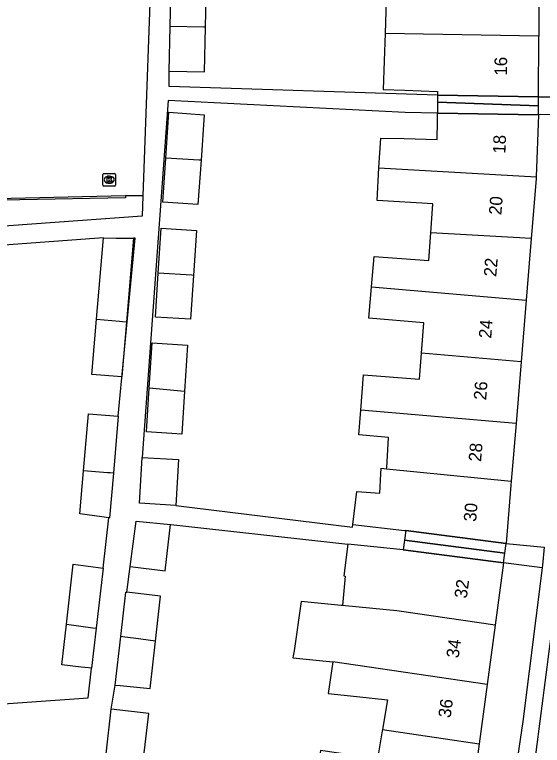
# Model space of a CAD drawing. Extents: x 163010 to 163853, y 382793 to 383982.
# Drawn here: x 163542 to 163584, y 383513.3 to 383571.4 of the extents above; entities that cross this region are included whole.
import ezdxf

# ---------------------------------------------------------------- set-up
doc = ezdxf.new("R2010")
doc.units = 0
for name, color, linetype in [('IMGEO_Hek', 7, 'Continuous'), ('IMGEO_Kolk', 7, 'Continuous'), ('IMGEO_Muur', 7, 'Continuous'), ('IMGEO_Pand', 7, 'Continuous'), ('IMGEO_Pand_nummerreeks', 7, 'Continuous'), ('IMGEO_Pand_overbouw', 7, 'Continuous'), ('IMGEO_Voetpad_open', 7, 'Continuous')]:
    doc.layers.add(name, color=color, linetype=linetype)

msp = doc.modelspace()

# ---------------------------------------------------------------- linework, layer by layer
at = {"layer": 'IMGEO_Hek'}
for points in [[(163552.189, 383557.011), (163552.134, 383555.385), (163515.564, 383552.739)], [(163552.189, 383557.011), (163550.814, 383557.019)]]:
    msp.add_lwpolyline(points, dxfattribs=at)
at = {"layer": 'IMGEO_Kolk'}
for p, q in [((163549.092, 383558.78), (163549.944, 383558.78)), ((163549.017, 383557.854), (163549.017, 383558.706)), ((163549.505, 383558.56), (163549.53, 383558.56)), ((163550.018, 383558.706), (163550.018, 383557.854)), ((163549.944, 383557.78), (163549.092, 383557.78)), ((163549.528, 383558), (163549.503, 383558))]:
    msp.add_line(p, q, dxfattribs=at)
for points in [[(163549.092, 383558.78), (163549.944, 383558.78)], [(163549.017, 383557.854), (163549.017, 383558.706)], [(163549.338, 383558.48), (163549.461, 383558.48), (163549.461, 383558.329), (163549.591, 383558.48), (163549.755, 383558.48), (163549.609, 383558.329), (163549.762, 383558.08), (163549.61, 383558.08), (163549.525, 383558.244), (163549.461, 383558.177), (163549.461, 383558.08), (163549.338, 383558.08), (163549.338, 383558.48)], [(163550.018, 383558.706), (163550.018, 383557.854)], [(163549.944, 383557.78), (163549.092, 383557.78)]]:
    msp.add_lwpolyline(points, dxfattribs=at)
for centre, start, end in [((163549.094, 383558.704), 91.55205, 178.44795), ((163549.094, 383558.704), 91.55205, 178.44795), ((163549.942, 383558.704), 1.55205, 88.44795), ((163549.942, 383558.704), 1.55205, 88.44795), ((163549.094, 383557.856), 181.55205, 268.44795), ((163549.094, 383557.856), 181.55205, 268.44795), ((163549.942, 383557.856), 271.55205, 358.44795), ((163549.942, 383557.856), 271.55205, 358.44795)]:
    msp.add_arc(centre, 0.0765, start, end, dxfattribs=at)
for centre, major_axis, ratio, start_param, end_param in [((163549.504, 383558.28), (-0.387, 0.002), 0.722429, 4.712389, 7.853982), ((163549.529, 383558.28), (-0.39, 0.002), 0.717154, 1.570796, 4.712389)]:
    msp.add_ellipse(centre, major_axis=major_axis, ratio=ratio, start_param=start_param, end_param=end_param, dxfattribs=at)
at = {"layer": 'IMGEO_Muur'}
for points in [[(163524.854, 383560.024), (163525.766, 383556.453), (163550.814, 383557.019)], [(163550.814, 383557.019), (163550.819, 383556.829), (163525.578, 383556.364)]]:
    msp.add_lwpolyline(points, dxfattribs=at)
at = {"layer": 'IMGEO_Pand'}
for points in [[(163575.909, 383574.658), (163575.908, 383572.472), (163571.539, 383572.617), (163571.449, 383569.909)], [(163583.706, 383574.521), (163583.681, 383569.691)], [(163554.363, 383570.465), (163554.44, 383574.083)], [(163557.173, 383570.406), (163557.25, 383574.024), (163554.44, 383574.083)], [(163554.287, 383566.909), (163554.363, 383570.465)], [(163554.287, 383566.909), (163557.098, 383566.851), (163557.173, 383570.406)], [(163557.173, 383570.406), (163557.033, 383570.408), (163554.363, 383570.465)], [(163571.449, 383569.909), (163571.377, 383567.737), (163571.301, 383565.451), (163573.031, 383565.387), (163575.61, 383565.292), (163575.606, 383565.004)], [(163583.681, 383569.691), (163571.449, 383569.909)], [(163583.656, 383564.863), (163583.681, 383569.691)], [(163575.606, 383565.004), (163583.656, 383564.863)], [(163554.008, 383560.007), (163554.258, 383563.639), (163557.062, 383563.446), (163556.813, 383559.831)], [(163570.965, 383559.229), (163571.104, 383561.597), (163572.963, 383561.548), (163575.604, 383561.478), (163575.605, 383562.93), (163575.605, 383563.57)], [(163583.655, 383563.438), (163575.605, 383563.57)], [(163583.655, 383563.438), (163583.468, 383558.516)], [(163556.813, 383559.831), (163556.57, 383556.312), (163553.766, 383556.505), (163554.008, 383560.007)], [(163556.813, 383559.831), (163556.665, 383559.838), (163554.008, 383560.007)], [(163575.084, 383554.061), (163575.234, 383556.352), (163570.813, 383556.636), (163570.965, 383559.229)], [(163570.965, 383559.229), (163583.468, 383558.516)], [(163583.468, 383558.516), (163583.461, 383558.345), (163583.072, 383553.611)], [(163553.411, 383550.857), (163553.644, 383554.435), (163556.449, 383554.253), (163556.216, 383550.679)], [(163548.497, 383547.184), (163549.05, 383553.654)], [(163549.05, 383553.654), (163550.078, 383553.646), (163550.978, 383553.638), (163551.446, 383553.634)], [(163551.446, 383553.634), (163550.878, 383546.991)], [(163570.363, 383549.767), (163570.569, 383552.165), (163574.94, 383551.861), (163575.084, 383554.061)], [(163583.072, 383553.611), (163575.084, 383554.061)], [(163583.072, 383553.611), (163582.668, 383548.708)], [(163556.216, 383550.679), (163555.989, 383547.187), (163553.183, 383547.368), (163553.411, 383550.857)], [(163556.216, 383550.679), (163556.08, 383550.688), (163553.411, 383550.857)], [(163574.354, 383544.486), (163574.539, 383546.9), (163570.148, 383547.273), (163570.363, 383549.767)], [(163570.363, 383549.767), (163582.668, 383548.708)], [(163582.668, 383548.708), (163582.265, 383543.805)], [(163550.878, 383546.991), (163550.503, 383542.6), (163548.122, 383542.794), (163548.497, 383547.184)], [(163548.497, 383547.184), (163550.327, 383547.035), (163550.565, 383547.016), (163550.878, 383546.991)], [(163552.702, 383541.726), (163552.936, 383545.307), (163555.741, 383545.125), (163555.504, 383541.483)], [(163569.51, 383539.966), (163569.735, 383542.772), (163574.196, 383542.428), (163574.354, 383544.486)], [(163582.265, 383543.805), (163574.354, 383544.486)], [(163582.265, 383543.805), (163581.862, 383538.902)], [(163555.504, 383541.483), (163555.281, 383538.059), (163552.475, 383538.24), (163552.702, 383541.726)], [(163552.702, 383541.726), (163555.504, 383541.483)], [(163547.468, 383535.142), (163547.855, 383539.677), (163550.236, 383539.483)], [(163571.572, 383535.298), (163571.579, 383535.411), (163571.606, 383535.861), (163571.723, 383537.78), (163569.353, 383538.01), (163569.51, 383539.966)], [(163581.862, 383538.902), (163569.51, 383539.966)], [(163550.236, 383539.483), (163549.849, 383534.949)], [(163581.862, 383538.902), (163581.485, 383534.314)], [(163554.799, 383532.391), (163551.923, 383532.566), (163552.144, 383536.206)], [(163552.144, 383536.206), (163555.019, 383536.032), (163554.799, 383532.391)], [(163549.475, 383531.41), (163549.453, 383531.413), (163548.938, 383531.485), (163547.176, 383531.73), (163547.468, 383535.142)], [(163549.849, 383534.949), (163549.598, 383534.969), (163549.374, 383534.987), (163547.468, 383535.142)], [(163549.849, 383534.949), (163549.545, 383531.401), (163549.475, 383531.41)], [(163568.88, 383530.867), (163569.206, 383533.5), (163571.02, 383533.371), (163571.113, 383534.891), (163571.14, 383535.341), (163571.572, 383535.298)], [(163571.572, 383535.298), (163581.485, 383534.314)], [(163581.485, 383534.314), (163581.459, 383534), (163581.077, 383529.357)], [(163551.183, 383527.527), (163551.665, 383531.128), (163554.39, 383530.862)], [(163551.183, 383527.527), (163553.953, 383527.192), (163554.39, 383530.862)], [(163568.88, 383530.867), (163572.987, 383530.403), (163573.093, 383530.389), (163581.077, 383529.357)], [(163568.49, 383529.314), (163568.164, 383526.788), (163568.276, 383526.776), (163568.058, 383524.437)], [(163580.871, 383527.822), (163572.887, 383528.854), (163568.49, 383529.314)], [(163546.104, 383522.961), (163546.637, 383527.727), (163549.019, 383527.396)], [(163549.019, 383527.396), (163548.477, 383522.631)], [(163580.871, 383527.822), (163580.201, 383522.866)], [(163550.431, 383521.96), (163550.828, 383525.506), (163550.911, 383525.496)], [(163553.199, 383521.61), (163553.599, 383525.17), (163550.911, 383525.496)], [(163568.058, 383524.437), (163567.946, 383524.448), (163564.785, 383524.76), (163564.207, 383520.842), (163564.147, 383520.43), (163564.124, 383520.279), (163567.285, 383519.967)], [(163580.201, 383522.866), (163572.571, 383523.982), (163572.371, 383524.011), (163568.313, 383524.412), (163568.058, 383524.437)], [(163548.116, 383519.453), (163547.863, 383519.481), (163547.274, 383519.547), (163545.742, 383519.719), (163546.104, 383522.961)], [(163546.104, 383522.961), (163548.22, 383522.667), (163548.477, 383522.631)], [(163580.201, 383522.866), (163579.565, 383518.155)], [(163548.477, 383522.631), (163548.116, 383519.453)], [(163549.999, 383518.105), (163550.431, 383521.96)], [(163549.999, 383518.105), (163550.391, 383518.067), (163552.775, 383517.834), (163553.199, 383521.61)], [(163553.199, 383521.61), (163551.438, 383521.833), (163550.766, 383521.918), (163550.431, 383521.96)], [(163567.285, 383519.967), (163566.914, 383517.449), (163569.205, 383517.203), (163571.63, 383516.943), (163571.239, 383514.581)], [(163579.565, 383518.155), (163567.285, 383519.967)], [(163579.565, 383518.155), (163578.929, 383513.446)], [(163549.27, 383512.652), (163549.667, 383516.194)], [(163552.248, 383512.27), (163552.651, 383515.859), (163549.667, 383516.194)], [(163571.239, 383514.581), (163571.22, 383514.465), (163570.854, 383512.253), (163566.301, 383512.897), (163565.975, 383510.553)], [(163571.239, 383514.581), (163578.929, 383513.446)], [(163578.929, 383513.446), (163578.292, 383508.735)]]:
    msp.add_lwpolyline(points, dxfattribs=at)
at = {"layer": 'IMGEO_Pand_overbouw'}
for points in [[(163583.656, 383564.863), (163575.606, 383565.004), (163575.606, 383564.447), (163583.655, 383564.148)], [(163583.655, 383564.148), (163575.606, 383564.447), (163575.605, 383563.57), (163583.655, 383563.438)], [(163573.093, 383530.389), (163572.99, 383529.622), (163580.974, 383528.59), (163581.077, 383529.357)], [(163572.99, 383529.622), (163572.887, 383528.854), (163580.871, 383527.822), (163580.974, 383528.59)]]:
    msp.add_lwpolyline(points, close=True, dxfattribs=at)
at = {"layer": 'IMGEO_Voetpad_open'}
for points in [[(163535.402, 383609.817), (163544.154, 383593.256), (163552.957, 383593.256), (163552.957, 383589.318), (163552.957, 383578.182), (163552.189, 383557.011)], [(163575.606, 383565.004), (163554.288, 383565.688), (163554.287, 383566.909)], [(163575.605, 383563.57), (163573.059, 383563.625), (163554.197, 383564.59), (163552.144, 383536.206)], [(163583.656, 383564.863), (163586.876, 383564.868)], [(163586.798, 383563.466), (163583.655, 383563.438)], [(163552.189, 383557.011), (163552.134, 383555.385), (163515.564, 383552.739)], [(163550.814, 383557.019), (163552.189, 383557.011)], [(163549.05, 383553.654), (163521.376, 383551.62)], [(163550.236, 383539.483), (163551.578, 383553.634), (163551.446, 383553.634)], [(163554.799, 383532.391), (163568.853, 383530.651), (163568.88, 383530.867)], [(163549.019, 383527.396), (163549.475, 383531.41)], [(163554.39, 383530.862), (163554.66, 383530.836), (163568.49, 383529.314)], [(163581.077, 383529.357), (163584.106, 383529.067)], [(163584.106, 383529.067), (163583.97, 383527.644), (163583.944, 383527.437)], [(163550.911, 383525.496), (163551.183, 383527.527)], [(163583.944, 383527.437), (163582.416, 383515.226), (163580.142, 383500), (163579.238, 383493.947)], [(163583.944, 383527.437), (163580.871, 383527.822)], [(163523.929, 383515.391), (163547.847, 383517.09), (163548.116, 383519.453)], [(163549.667, 383516.194), (163549.999, 383518.105)]]:
    msp.add_lwpolyline(points, dxfattribs=at)
msp.add_arc((163068.254, 383584.22), 520.131, 351.35321, 353.54064, dxfattribs=at)

# ---------------------------------------------------------------- texts
at = {"layer": 'IMGEO_Pand_nummerreeks'}
for s, rotation, p in [('16', 89.70227, (163581.145, 383566.556)), ('18', 87.81724, (163581.015, 383560.341)), ('20', 85.38569, (163580.692, 383555.445)), ('22', 85.29796, (163580.29, 383550.539)), ('24', 85.29796, (163579.887, 383545.639)), ('26', 85.29796, (163579.484, 383540.736)), ('28', 85.29623, (163579.081, 383535.837)), ('30', 85.29623, (163578.688, 383531.064)), ('32', 82.30539, (163577.941, 383524.962)), ('34', 82.30539, (163577.3, 383520.214)), ('36', 82.30539, (163576.658, 383515.463))]:
    msp.add_text(s, height=1, rotation=rotation, dxfattribs=at).set_placement(p)

doc.saveas('drawing.dxf')
